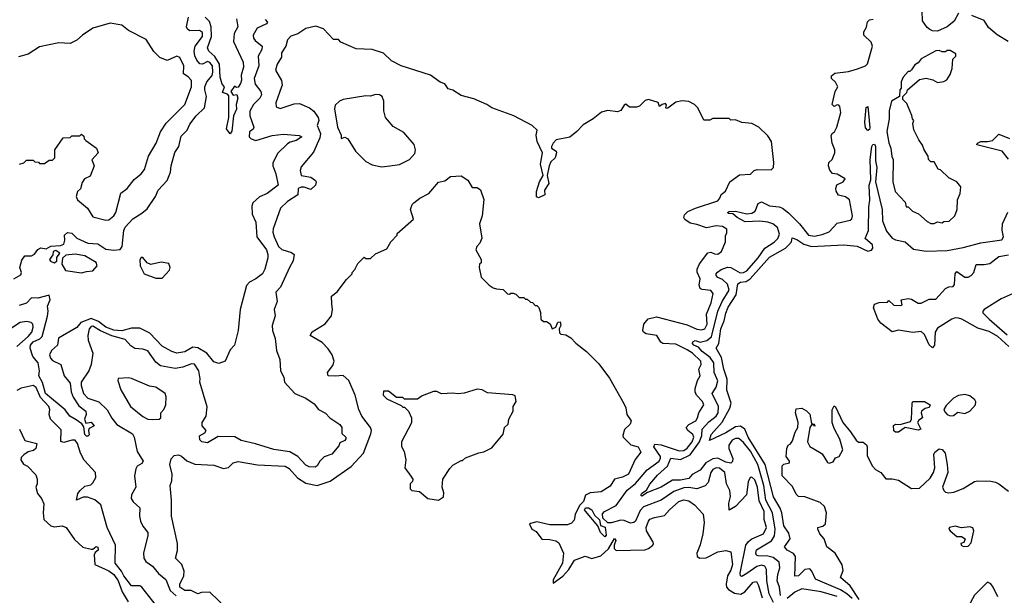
# Model space of a CAD drawing. Extents: x 2472589 to 2662339, y 701009 to 849030.
# Tile 285 of 406: x 2544282 to 2550379, y 785585 to 789150. Entities that reach past the tile are written whole.
import ezdxf

# ---------------------------------------------------------------- set-up
doc = ezdxf.new("R2010")
doc.units = 0

msp = doc.modelspace()

# ---------------------------------------------------------------- linework, layer by layer
at = {"layer": '0CON05XD'}
for points in [[(2550095, 789189.7), (2550068.6, 789141.4), (2550025.2, 789104.8), (2549965, 789079.1), (2549935, 789080.9), (2549918.6, 789088.6), (2549901.8, 789101.8), (2549872.5, 789142.5), (2549871.5, 789205)], [(2544245, 787545.8), (2544289.3, 787570.7), (2544292.5, 787585), (2544283.8, 787615), (2544295, 787660), (2544313, 787687), (2544355, 787687.5), (2544373, 787697), (2544393.6, 787726.4), (2544413.6, 787736.4), (2544445, 787730), (2544475, 787746.7), (2544535, 787752.5), (2544555, 787760), (2544562.5, 787785), (2544560, 787815), (2544578.3, 787831.7), (2544605, 787827.5), (2544636.9, 787796.9), (2544705, 787766.2), (2544765, 787762), (2544815, 787728.8), (2544865, 787722.5), (2544905, 787726.7), (2544916.2, 787745), (2544927.1, 787845), (2544935.8, 787865), (2544982.6, 787917.4), (2545038.9, 787951.1), (2545071.3, 787978.7), (2545124, 788055), (2545138.8, 788095), (2545195.7, 788154.3), (2545215.7, 788205), (2545219.2, 788245), (2545243.2, 788326.8), (2545267.5, 788365), (2545282.2, 788427.8), (2545320, 788465), (2545335, 788503.3), (2545375.6, 788555), (2545426.6, 788605), (2545439.6, 788675), (2545427.8, 788715), (2545428.5, 788735), (2545440.5, 788765), (2545474.6, 788805), (2545478.9, 788825), (2545475, 788864), (2545458.5, 788885), (2545445, 788890.9), (2545415, 788875.5), (2545397.6, 788877.6), (2545378.8, 788898.8), (2545365.9, 788925.9), (2545362.9, 788955), (2545368.9, 788985), (2545414.4, 789045), (2545415, 789071.2), (2545395, 789083.3), (2545335, 789081.9), (2545321.1, 789091.1), (2545315.6, 789105), (2545327.8, 789165)], [(2544280, 788255), (2544307, 788263), (2544325, 788280), (2544365, 788280), (2544375, 788270), (2544398.3, 788268.3), (2544405, 788260), (2544435, 788260), (2544465, 788280), (2544485, 788280), (2544500, 788295), (2544500, 788345), (2544551.7, 788418.3), (2544595, 788420), (2544605, 788430), (2544655, 788430), (2544665, 788440), (2544678.3, 788428.3), (2544681.7, 788411.7), (2544691.7, 788401.7), (2544757.5, 788355), (2544767.5, 788325), (2544728.3, 788281.7), (2544742.5, 788245), (2544718.3, 788181.7), (2544682.5, 788165), (2544668.3, 788141.7), (2544658.3, 788101.7), (2544640, 788085), (2544632.5, 788055), (2544640, 788035), (2544701.7, 787981.7), (2544735, 787928.8), (2544815, 787908.6), (2544835, 787910), (2544864.2, 787935), (2544876.9, 787955), (2544908.8, 788075), (2544947.5, 788105), (2544990.5, 788159.5), (2545034.2, 788195.8), (2545055, 788222.5), (2545080, 788305), (2545128.1, 788385), (2545154.3, 788455), (2545189.3, 788509.3), (2545305.7, 788624.3), (2545345.4, 788735), (2545345, 788773.3), (2545325, 788796), (2545296.7, 788815), (2545297.5, 788865), (2545273.3, 788915), (2545255, 788923.8), (2545195, 788898), (2545150, 788915), (2545112.7, 788952.7), (2545065, 789027.5), (2544955, 789084), (2544915, 789116.2), (2544842.3, 789127.7), (2544735, 789096.7), (2544670, 789055), (2544636.1, 789023.9), (2544595, 789002.5), (2544525, 789007.5), (2544405, 788982.5), (2544335, 788937.5), (2544275, 788920)], [(2545801.7, 789151.7), (2545817.1, 789135), (2545810, 789125), (2545753.1, 789096.9), (2545728.6, 789055), (2545730, 789035), (2545740.4, 789020.4), (2545784.3, 788985), (2545781.9, 788965), (2545759.2, 788925), (2545763.3, 788865), (2545734.7, 788785), (2545740.2, 788750.2), (2545775, 788705.8), (2545778.9, 788685), (2545769.5, 788665), (2545729.1, 788625), (2545706.4, 788583.6), (2545706.7, 788555), (2545731.1, 788485), (2545728, 788472), (2545704.6, 788455), (2545702.7, 788425), (2545715, 788411.8), (2545745, 788401.8), (2545845, 788433.1), (2545915, 788440.5), (2546012.5, 788432.5), (2546030, 788425), (2545995, 788401.5), (2545958, 788392), (2545939.6, 788380.4), (2545878.6, 788321.4), (2545849.5, 788260.5), (2545848.8, 788245), (2545869.2, 788195), (2545882, 788125), (2545815, 788072.9), (2545767.6, 788052.4), (2545726, 788015), (2545720, 787995), (2545721.1, 787945), (2545744.4, 787895), (2545751.1, 787805), (2545810, 787725), (2545819.2, 787695), (2545818, 787675), (2545800, 787605), (2545785, 787576.2), (2545745, 787544.2), (2545705, 787524), (2545685.7, 787504.3), (2545646.9, 787355), (2545635.6, 787225), (2545612.5, 787135), (2545586, 787105), (2545553.9, 787036.1), (2545515, 787021.2), (2545485, 787031.2), (2545440, 787085), (2545385, 787117.8), (2545355, 787121.1), (2545305, 787092.3), (2545254.6, 787084.6), (2545224, 787094), (2545165, 787128.9), (2545088.2, 787208.2), (2545025, 787238.9), (2544975, 787240.4), (2544915, 787222.5), (2544865, 787228), (2544815, 787244.8), (2544770, 787280), (2544725, 787299.1), (2544660, 787275), (2544636.1, 787243.9), (2544522.9, 787177.1), (2544516.9, 787135), (2544478.1, 787101.9), (2544467.5, 787075), (2544473.2, 787053.2), (2544485, 787038.8), (2544536, 787015), (2544557.5, 786945), (2544595, 786898.8), (2544600.5, 786845), (2544613, 786813), (2544649.1, 786759.1), (2544691.2, 786725), (2544693.8, 786705), (2544682.5, 786675), (2544691.7, 786651.7), (2544725, 786657.5), (2544742.5, 786635), (2544711.7, 786618.3), (2544707.5, 786605), (2544711.7, 786578.3), (2544705, 786570), (2544695, 786570), (2544685, 786580), (2544678.3, 786628.3), (2544666.7, 786646.7), (2544631.2, 786671.2), (2544593.3, 786695), (2544562.9, 786732.9), (2544441.5, 786835), (2544422.5, 786902.5), (2544400, 786945), (2544403.8, 786976.2), (2544395.6, 787025), (2544364.4, 787065), (2544346.2, 787115), (2544349.4, 787135), (2544365, 787155.5), (2544406.4, 787173.6), (2544421.2, 787188.8), (2544454.6, 787314.6), (2544458.2, 787345), (2544453.4, 787376.6), (2544471.1, 787415), (2544465, 787443.3), (2544394.4, 787424.4), (2544355, 787427.5), (2544323.3, 787395), (2544279.7, 787380.3)], [(2545624.6, 789155), (2545632.9, 789105), (2545610, 789065), (2545605.4, 789015), (2545665, 788886.7), (2545667.8, 788855), (2545653.6, 788806.4), (2545655.8, 788775), (2545650, 788755), (2545635, 788732.5), (2545625, 788730), (2545611.7, 788738.3), (2545590, 788705), (2545605, 788683.3), (2545626.4, 788686.4), (2545633.3, 788665), (2545622, 788625), (2545624, 788595), (2545605.7, 788555), (2545595, 788460), (2545585, 788442.5), (2545562.5, 788475), (2545577.5, 788545), (2545578, 788678), (2545568.8, 788688.8), (2545538.3, 788698.3), (2545550, 788735), (2545535, 788750), (2545523.6, 788795), (2545520, 788875), (2545491.3, 788921.3), (2545453.3, 788955), (2545445.6, 788975), (2545470.3, 789045), (2545468.2, 789105), (2545458.4, 789138.4), (2545430.8, 789165)], [(2549251.4, 787818.6), (2549295, 787837.1), (2549345, 787890.8), (2549425, 787908.8), (2549434.2, 787915.8), (2549440, 787935), (2549420, 788035), (2549395, 788052.9), (2549352.9, 788062.9), (2549337.3, 788087.3), (2549335.8, 788105), (2549343.2, 788126.8), (2549381.2, 788145), (2549393.3, 788165), (2549345, 788192.5), (2549315, 788196.7), (2549298.3, 788218.3), (2549291.2, 788245), (2549293.3, 788265), (2549312.5, 788285), (2549330, 788325), (2549330, 788345), (2549313.8, 788385), (2549307, 788433), (2549315, 788447.5), (2549327.5, 788455), (2549342.5, 788485), (2549367.5, 788575), (2549361.7, 788611.7), (2549355, 788620), (2549345, 788622.5), (2549325, 788613.3), (2549314.2, 788624.2), (2549332.5, 788705), (2549347.5, 788735), (2549335, 788763.8), (2549310, 788785), (2549308.3, 788801.7), (2549330.7, 788819.3), (2549415, 788830), (2549470, 788845), (2549520, 788865), (2549533, 788877), (2549562.5, 788985), (2549555, 789010), (2549510, 789055), (2549510, 789075), (2549527, 789103), (2549533, 789137), (2549545, 789150), (2549567, 789153)], [(2550402.7, 789015), (2550335, 789057.2), (2550281.7, 789101.7), (2550255, 789145.8), (2550178.1, 789175)], [(2548949.5, 785539.5), (2548922.4, 785595), (2548909.2, 785675), (2548906.9, 785745), (2548896.2, 785765), (2548875, 785771.4), (2548846, 785764), (2548785, 785720.5), (2548755, 785702.5), (2548745.9, 785705.9), (2548743, 785723), (2548779.6, 785895), (2548795, 785918.6), (2548815.9, 785934.1), (2548888.5, 785965), (2548907.5, 786005), (2548892, 786055), (2548892.8, 786105), (2548860.6, 786170.6), (2548851.6, 786255), (2548835, 786299.4), (2548815, 786316), (2548805, 786313.8), (2548792.6, 786287.4), (2548782.5, 786207.5), (2548715, 786136), (2548675, 786113.3), (2548673.1, 786155), (2548682.8, 786197.2), (2548680, 786235), (2548658.1, 786275), (2548648.2, 786345), (2548615, 786372.5), (2548595, 786375.5), (2548574.4, 786365), (2548561.8, 786345), (2548546.4, 786283.6), (2548526.9, 786263.1), (2548475, 786245.3), (2548425, 786253), (2548395, 786250.2), (2548332.8, 786227.2), (2548253.8, 786175), (2548145, 786133.8), (2548125, 786111.1), (2548096.2, 786045), (2548084.6, 786035.4), (2548065, 786032.7), (2548025, 786048.5), (2548005, 786049.7), (2547945, 786032.9), (2547925, 786033.8), (2547893.4, 786063.4), (2547890.9, 786089.1), (2547904.3, 786105), (2547975, 786140.9), (2548043.8, 786236.2), (2548095, 786277.9), (2548168.7, 786361.3), (2548242.3, 786415), (2548251.3, 786435), (2548249.3, 786445), (2548210, 786505), (2548215, 786522), (2548255, 786517.9), (2548365, 786479.4), (2548395, 786482.3), (2548415, 786495.4), (2548446.3, 786535), (2548456.3, 786565), (2548451, 786581), (2548420, 786605), (2548409.4, 786625), (2548426.7, 786643.3), (2548469.4, 786665), (2548478.5, 786685), (2548488, 786715), (2548519.2, 786765), (2548509.4, 786785), (2548472.7, 786825), (2548464.4, 786845.6), (2548464.2, 786865), (2548478.6, 786915), (2548495.8, 786945), (2548487.1, 786985), (2548502.9, 787015), (2548500, 787035), (2548447.7, 787085), (2548415, 787106.2), (2548345, 787140.4), (2548264.5, 787144.5), (2548253.1, 787153.1), (2548227.5, 787195), (2548162.5, 787205), (2548144.3, 787214.3), (2548140, 787225), (2548148.1, 787265), (2548173.7, 787296.3), (2548225, 787310), (2548415, 787259.6), (2548475, 787233.8), (2548505, 787229.1), (2548525, 787235.7), (2548539.6, 787265), (2548534.6, 787325.4), (2548565, 787396.2), (2548577.1, 787455), (2548563, 787473), (2548508.1, 787478.1), (2548495.6, 787485.6), (2548489.2, 787505), (2548496.7, 787545), (2548477, 787587), (2548477.8, 787605), (2548491.8, 787638.2), (2548543.2, 787706.8), (2548561.2, 787711.2), (2548585, 787700), (2548605, 787698.8), (2548628, 787715), (2548652.5, 787775), (2548653, 787813), (2548661.7, 787828.3), (2548661.7, 787851.7), (2548635, 787870), (2548595, 787873.8), (2548535, 787861.2), (2548475, 787882.5), (2548435, 787888.8), (2548401.9, 787911.9), (2548395.8, 787925), (2548398.1, 787941.9), (2548418.6, 787961.4), (2548466.3, 787983.7), (2548605, 788028.8), (2548618, 788045), (2548625, 788067.5), (2548652.5, 788087.5), (2548680, 788145), (2548740.5, 788189.5), (2548807, 788193), (2548830, 788215), (2548848.3, 788221.7), (2548935, 788220), (2548950, 788235), (2548952.5, 788265), (2548937.5, 788395), (2548915, 788430), (2548860, 788485), (2548815, 788507.5), (2548755, 788512.5), (2548715, 788530), (2548685, 788527.5), (2548675, 788537.5), (2548575, 788537.5), (2548555, 788527.5), (2548518.3, 788528.3), (2548482.5, 788605), (2548460, 788625), (2548425, 788642.5), (2548385, 788646.7), (2548345, 788640), (2548295, 788602.5), (2548285, 788600), (2548283.3, 788605), (2548287, 788623), (2548281.7, 788631.7), (2548260, 788625), (2548245, 788612.5), (2548235, 788637.5), (2548175, 788656.7), (2548155, 788650), (2548120, 788615), (2548101.7, 788608.3), (2548058.3, 788608.3), (2548035, 788626.2), (2548025, 788620), (2548005, 788587.5), (2547985, 788580), (2547925, 788587.5), (2547885, 788577.5), (2547833.6, 788536.4), (2547771.7, 788498.3), (2547733, 788457), (2547688.3, 788421.7), (2547605, 788406.2), (2547585, 788386), (2547574.4, 788365), (2547576.2, 788355), (2547603.3, 788335), (2547606.2, 788325), (2547598, 788295), (2547570.9, 788269.1), (2547560, 788245), (2547548.5, 788185), (2547557.9, 788135), (2547532.2, 788095), (2547533.3, 788065), (2547495, 788046.2), (2547483.2, 788053.2), (2547483.3, 788085), (2547501.9, 788145), (2547524.1, 788185), (2547507.1, 788255), (2547520, 788325), (2547486.7, 788395), (2547480, 788435), (2547486.7, 788465), (2547455, 788493.8), (2547342.5, 788555), (2547205, 788603.8), (2547175, 788623.8), (2547095, 788660), (2547015, 788681.2), (2546965, 788712.5), (2546935, 788722.5), (2546915, 788752.5), (2546885, 788763.3), (2546827, 788807), (2546645, 788863.8), (2546584.2, 788894.2), (2546535, 788942.5), (2546465, 788966), (2546365, 788970), (2546271.7, 789011.7), (2546257, 789027), (2546225, 789027.5), (2546164.1, 789094.1), (2546115, 789110), (2546054.4, 789095.6), (2546005, 789062), (2545961.7, 789048.3), (2545940.8, 789025), (2545930.6, 788985), (2545904, 788945), (2545902.3, 788917.7), (2545876.2, 788875), (2545866.4, 788836.4), (2545904.1, 788774.1), (2545908, 788745), (2545903.6, 788733.6), (2545868.8, 788635), (2545870.7, 788610.7), (2545895, 788600), (2545982.1, 788627.9), (2546015, 788630.8), (2546076.7, 788605), (2546104.2, 788584.2), (2546131.2, 788545), (2546133.8, 788525), (2546124.3, 788495), (2546144.4, 788445), (2546140.9, 788419.1), (2546101.1, 788328.9), (2546025, 788238), (2546018.1, 788215), (2546025.9, 788185.9), (2546084.6, 788174.6), (2546114, 788155), (2546118.6, 788145), (2546114.4, 788125), (2546085, 788098.1), (2546043.4, 788113.4), (2546025, 788113.4), (2546005.6, 788105), (2546004.3, 788065), (2545940, 788025), (2545896.3, 787983.7), (2545852.2, 787855), (2545850, 787835), (2545857.1, 787805), (2545885.5, 787745), (2545905, 787726.4), (2545965, 787708.6), (2545982, 787695), (2545975, 787657.5), (2545952.5, 787615), (2545896.7, 787493.3), (2545868.3, 787461.7), (2545877.5, 787405), (2545857.5, 787355), (2545863.3, 787315), (2545844.5, 787255.5), (2545847.1, 787225), (2545863.6, 787176.4), (2545871.7, 787101.7), (2545892.5, 787045), (2545897.5, 786975), (2545917.5, 786935), (2545922.5, 786905), (2545986.2, 786835), (2546055, 786805.8), (2546105, 786770), (2546132.5, 786735), (2546175, 786713.3), (2546203.3, 786685), (2546265, 786642.5), (2546276, 786625), (2546276.4, 786586.4), (2546302.5, 786565), (2546302.5, 786555), (2546295, 786543.3), (2546265, 786530), (2546258.3, 786511.7), (2546215, 786460), (2546168.3, 786441.7), (2546140, 786415), (2546125, 786386.2), (2546111.2, 786378.8), (2546075, 786381.4), (2546055, 786390), (2546003.7, 786443.7), (2545955, 786473.1), (2545855, 786487.5), (2545742.4, 786522.4), (2545654.5, 786544.5), (2545615, 786567.5), (2545510.7, 786569.3), (2545445, 786530), (2545410, 786535), (2545397, 786547), (2545396.4, 786573.6), (2545428.3, 786591.7), (2545437.5, 786605), (2545412.5, 786635), (2545412.5, 786655), (2545436.7, 786695), (2545443, 786753), (2545397.5, 786905), (2545400, 786925), (2545391.4, 786975), (2545365, 787015.8), (2545345, 787018.1), (2545292.1, 786997.9), (2545245, 786989.6), (2545155, 787006.4), (2545125, 787028.1), (2545075, 787098.9), (2545045, 787109.2), (2544994.4, 787114.4), (2544970.3, 787130.3), (2544935, 787169.5), (2544851.9, 787191.9), (2544782.2, 787222.2), (2544735, 787251.5), (2544725, 787249.5), (2544711.8, 787235), (2544703.5, 787193.5), (2544706.9, 787165), (2544734.4, 787085), (2544725.5, 787014.5), (2544710, 786975), (2544663.5, 786905), (2544662.7, 786885), (2544676.4, 786835), (2544705, 786805.5), (2544772.4, 786782.4), (2544823.3, 786733.3), (2544851.6, 786681.6), (2544883.7, 786643.7), (2544980.8, 786585), (2544990.8, 786565), (2545009.4, 786475), (2545046, 786415), (2545038.8, 786401.2), (2545009.2, 786385), (2545001.5, 786368.5), (2544992.6, 786325), (2545000.6, 786255), (2544975, 786207.8), (2544972.9, 786185), (2544983.8, 786163.8), (2545026.2, 786126.2), (2545023.9, 786075), (2545029.5, 786045), (2545044, 786014), (2545075.4, 785975), (2545076.3, 785955), (2545049.2, 785845), (2545050.7, 785815), (2545063.6, 785795), (2545105, 785764.6), (2545140.7, 785720.7), (2545186.2, 785683.8), (2545214.6, 785615), (2545251.8, 785581.8)], [(2549945, 787887.5), (2549965, 787897.5), (2549995, 787892.5), (2550005, 787900), (2550037, 787903), (2550072.5, 787935), (2550087.5, 787975), (2550090, 788035), (2550107, 788073), (2550110, 788115), (2550086.4, 788146.4), (2550035, 788170), (2549985, 788220), (2549970, 788225), (2549945, 788270), (2549925, 788270), (2549910, 788285), (2549907.5, 788305), (2549882.5, 788345), (2549873.3, 788373.3), (2549850, 788405), (2549818.3, 788468.3), (2549812.5, 788507.5), (2549820, 788525), (2549810, 788535), (2549807, 788557), (2549775, 788630), (2549750, 788655), (2549750, 788675), (2549775, 788700), (2549780, 788715), (2549855, 788780), (2549895, 788787.5), (2549937, 788777), (2549965, 788760), (2550005, 788767.5), (2550023, 788777), (2550045, 788810), (2550057, 788847), (2550060, 788905), (2550080, 788925), (2550078.3, 788938.3), (2550045, 788960), (2550025, 788960), (2550015, 788950), (2549995, 788950), (2549975, 788960), (2549955, 788957.5), (2549865, 788907.5), (2549846.4, 788883.6), (2549825, 788870), (2549805, 788840), (2549795, 788830), (2549785, 788830), (2549752.5, 788795), (2549740, 788765), (2549740, 788725), (2549732.5, 788715), (2549730, 788675), (2549680, 788645), (2549666.7, 788585), (2549666.7, 788535), (2549652.7, 788457.3), (2549665, 788387.5), (2549677.5, 788355), (2549683.6, 788303.6), (2549690.8, 788285), (2549688.6, 788145), (2549703.8, 788085), (2549765, 788020), (2549771.7, 787991.7), (2549785, 787990), (2549810, 787965), (2549848.3, 787948.3), (2549900.7, 787900.7), (2549925, 787887.5), (2549945, 787887.5)], [(2546525, 788238.8), (2546575, 788244), (2546635, 788253.8), (2546695, 788283.3), (2546728.3, 788321.7), (2546732.5, 788345), (2546725, 788377.5), (2546661.2, 788451.2), (2546595, 788487.5), (2546546.7, 788545), (2546536.7, 788585), (2546536.7, 788645), (2546527.5, 788675), (2546510, 788685), (2546486.4, 788686.4), (2546455, 788676.7), (2546425, 788678.8), (2546285, 788655.5), (2546262, 788645), (2546235, 788620), (2546231.7, 788598.3), (2546250, 788485), (2546273.3, 788435), (2546273.6, 788413.6), (2546295, 788422.5), (2546315, 788412.5), (2546361.2, 788335), (2546425, 788270.8), (2546465, 788252), (2546525, 788238.8)], [(2549535, 788464.7), (2549520.6, 788480.6), (2549515.2, 788515), (2549524.5, 788605.5), (2549535, 788612.9), (2549547, 788483), (2549545, 788470.8), (2549535, 788464.7)], [(2550405.5, 788285.5), (2550365.8, 788335), (2550210, 788375), (2550213.8, 788385), (2550235, 788395.6), (2550275, 788395.6), (2550307.2, 788402.8), (2550345, 788440.5), (2550411.9, 788415)], [(2549438, 785565), (2549405, 785593.8), (2549365, 785619.4), (2549210, 785685), (2549188, 785735), (2549175, 785748), (2549145, 785744.2), (2549105, 785705.6), (2549082.6, 785702.6), (2549085.4, 785825.4), (2549073.4, 785843.4), (2549034.3, 785865), (2549017.5, 785885), (2549054, 785935), (2549045, 785970), (2549014.5, 786015), (2549002.5, 786095), (2548992.1, 786125), (2548950.9, 786195), (2548898.6, 786395), (2548794.2, 786565), (2548773.3, 786615), (2548745, 786631.8), (2548715, 786627.8), (2548655, 786591.4), (2548553.3, 786543.3), (2548565, 786581.2), (2548633.1, 786656.9), (2548680, 786745), (2548688.6, 786775), (2548660.8, 786855), (2548663.3, 786923.3), (2548642.3, 786985), (2548628, 787058), (2548596, 787115), (2548611.5, 787145), (2548624.7, 787235), (2548645.3, 787285), (2548655, 787332.9), (2548669.9, 787370.1), (2548718.1, 787445), (2548728.9, 787515), (2548745, 787524.5), (2548781.7, 787528.3), (2548805.8, 787544.2), (2548925, 787678.9), (2549024.3, 787735), (2549046, 787755), (2549062, 787775), (2549065, 787800), (2549095, 787788.6), (2549138.8, 787758.8), (2549185.8, 787745.8), (2549385, 787756.1), (2549467.6, 787747.6), (2549535, 787717.2), (2549557, 787723), (2549565.9, 787735), (2549563.1, 787755), (2549516.9, 787795), (2549537.5, 787845), (2549541.3, 787991.3), (2549546.9, 788033.1), (2549541.8, 788125), (2549551.8, 788158.2), (2549549.3, 788285), (2549560, 788365), (2549565, 788376.7), (2549575, 788378.4), (2549582, 788365), (2549581.9, 788275), (2549589.8, 788235), (2549581.9, 788145), (2549623.1, 787975), (2549625.9, 787905), (2549649.6, 787839.6), (2549685, 787796.4), (2549705, 787786.2), (2549765, 787773.3), (2549817.8, 787727.8), (2549895, 787715.5), (2550025, 787720.9), (2550125, 787739.2), (2550235, 787768.9), (2550365, 787787.1), (2550375.4, 787805), (2550366, 787846), (2550368.7, 787885), (2550401.7, 787958.3)], [(2546215, 787390), (2546213, 787437), (2546247.5, 787465), (2546305, 787540), (2546340, 787575), (2546340, 787585), (2546357, 787603), (2546375, 787640), (2546415, 787680), (2546425, 787670), (2546455, 787670), (2546485, 787700), (2546555, 787730), (2546580, 787775), (2546620, 787815), (2546620, 787825), (2546720, 787915), (2546702.5, 787975), (2546712.5, 788005), (2546723.6, 788016.4), (2546760, 788045), (2546816.4, 788073.6), (2546876.4, 788143.6), (2546915, 788152.5), (2546950.7, 788179.3), (2547015, 788182.5), (2547056.4, 788156.4), (2547085, 788110), (2547115, 788110), (2547136.4, 788096.4), (2547156.4, 788036.4), (2547146.7, 787935), (2547130, 787885), (2547143, 787797), (2547132.5, 787765), (2547113.3, 787745), (2547106.7, 787725), (2547140, 787665), (2547140, 787645), (2547130, 787635), (2547127.5, 787615), (2547140, 787555), (2547190, 787505), (2547215, 787490), (2547235, 787482.5), (2547275, 787480), (2547303, 787453), (2547315, 787450), (2547323, 787457), (2547337, 787457), (2547355, 787450), (2547375, 787430), (2547405, 787430), (2547415, 787420), (2547425, 787420), (2547445, 787400), (2547458.3, 787398.3), (2547475, 787380), (2547485, 787380), (2547497, 787367), (2547507, 787337), (2547510, 787295), (2547525, 787280), (2547545, 787280), (2547566.4, 787266.4), (2547580, 787235), (2547602.5, 787245), (2547615, 787277.5), (2547629.3, 787279.3), (2547632.5, 787255), (2547622.5, 787235), (2547625, 787210), (2547633, 787203), (2547665, 787197.5), (2547695, 787180), (2547725, 787147.5), (2547792.5, 787095), (2547869.3, 787019.3), (2547935, 786930), (2548023.6, 786773.6), (2548036.4, 786746.4), (2548042.5, 786705), (2548068, 786665), (2548062, 786645), (2548028.1, 786611.9), (2548017.5, 786575), (2548020, 786565), (2548066.5, 786516.5), (2548112.5, 786505), (2548127.5, 786472.5), (2548093, 786427), (2548052, 786335), (2548015, 786317.5), (2547965.6, 786304.4), (2547938.3, 786261.7), (2547882.5, 786225), (2547815, 786219.2), (2547786.2, 786205), (2547774.3, 786165), (2547749.5, 786140.5), (2547722, 786085), (2547715, 786050), (2547698.8, 786031.2), (2547675, 786022.5), (2547565, 786022.5), (2547485, 786040), (2547445, 786030), (2547440, 786025), (2547453.3, 785995), (2547480, 785980), (2547515, 785933.3), (2547565, 785930), (2547601.7, 785921.7), (2547620, 785910), (2547648.8, 785845), (2547643.8, 785785), (2547585, 785680), (2547585, 785660), (2547645, 785703.8), (2547683.3, 785745), (2547717.7, 785802.3), (2547783.6, 785826.4), (2547825, 785813.3), (2547880, 785830), (2547927.4, 785872.6), (2547965, 785936), (2547973.3, 785925), (2547963.8, 785896.2), (2547963.9, 785873.9), (2547975, 785862.5), (2548153.6, 785866.4), (2548176.1, 785873.9), (2548202.5, 785895), (2548206.2, 785905), (2548205.7, 785915), (2548164.5, 785985), (2548162.5, 786005), (2548175, 786044), (2548185, 786055.7), (2548212.6, 786067.4), (2548275, 786080), (2548305.4, 786114.6), (2548364, 786165), (2548395, 786177.1), (2548425, 786169.2), (2548461.2, 786145), (2548515, 786087.5), (2548520, 786035), (2548512, 785965), (2548495, 785897.5), (2548475.6, 785845), (2548478, 785825), (2548494.4, 785814.4), (2548533, 785817), (2548605, 785853.3), (2548655, 785863.3), (2548686, 785855), (2548695.4, 785775), (2548685, 785740), (2548664.5, 785705), (2548656.9, 785655), (2548658.5, 785635), (2548670.8, 785620.8), (2548708.3, 785598.3), (2548747.1, 785592.9), (2548772.7, 785607.3), (2548825, 785665.6), (2548845, 785670), (2548858.2, 785645), (2548878.9, 785568.9)], [(2548993.8, 785583.8), (2548988.1, 785635), (2548972.3, 785675), (2548976.1, 785713.9), (2548990, 785755), (2548985, 785790), (2548948.8, 785818.8), (2548915, 785827.1), (2548855, 785829.4), (2548844.5, 785834.5), (2548841.1, 785845), (2548845, 785865.7), (2548937.2, 785922.8), (2548956.6, 785953.4), (2548960.7, 785995), (2548942.9, 786095), (2548902.6, 786175), (2548889.3, 786265), (2548853.4, 786395), (2548807.2, 786477.2), (2548765, 786531.1), (2548735, 786556.9), (2548715, 786556.7), (2548695, 786546), (2548674.2, 786515), (2548674.3, 786494.3), (2548698.3, 786431.7), (2548696.8, 786413.2), (2548685.9, 786404.1), (2548655, 786410), (2548605, 786433.9), (2548575, 786431), (2548531.1, 786405), (2548495, 786359.5), (2548446.5, 786333.5), (2548425, 786309.4), (2548375, 786298.9), (2548325, 786298.5), (2548255, 786254.6), (2548168.8, 786221.2), (2548135, 786200), (2548127.5, 786205), (2548135, 786216.7), (2548163.8, 786236.2), (2548185, 786273.3), (2548231.5, 786328.5), (2548293.8, 786385), (2548314.4, 786435), (2548375, 786426.5), (2548434.2, 786455.8), (2548492.8, 786535), (2548505.7, 786575), (2548507.9, 786615), (2548550.1, 786659.9), (2548595.2, 786694.8), (2548608.3, 786715), (2548609.7, 786755), (2548570, 786835), (2548595.6, 786875), (2548605.8, 786914.2), (2548583.3, 786965), (2548579.7, 787025), (2548557.1, 787057.1), (2548507.3, 787095), (2548485, 787121.9), (2548455.8, 787135), (2548448.6, 787145), (2548450, 787155), (2548465, 787162.2), (2548495, 787153.1), (2548536.9, 787163.1), (2548565.8, 787185), (2548605.9, 787345), (2548631.2, 787405), (2548675.9, 787475), (2548665, 787512.7), (2548635, 787540.7), (2548605, 787553.8), (2548595.5, 787565), (2548594.4, 787575), (2548602.9, 787587.1), (2548626.3, 787603.7), (2548665, 787617.8), (2548685, 787614.4), (2548742.8, 787582.8), (2548765, 787584.6), (2548785, 787595.4), (2548855, 787674.5), (2548897.3, 787735), (2548955, 787772.9), (2548977.3, 787795), (2548987.3, 787822.7), (2548975, 787862.5), (2548945, 787885.8), (2548915, 787895.7), (2548865, 787901.2), (2548775, 787898.4), (2548726.1, 787925), (2548698, 787948), (2548670.4, 787950.4), (2548664.4, 787955), (2548675, 787961.1), (2548715.4, 787964.6), (2548785, 787947.5), (2548815, 787950.9), (2548836.5, 787965), (2548855, 788012.5), (2548875, 788021.1), (2548925, 787997.1), (2548985, 787990.3), (2549005, 787982.1), (2549043.4, 787953.4), (2549110.5, 787885), (2549165.9, 787815.9), (2549205, 787809.6), (2549251.4, 787818.6)], [(2544495, 787643.3), (2544512.5, 787655), (2544513, 787677), (2544530, 787705), (2544505, 787720), (2544490, 787715), (2544487, 787693), (2544467.5, 787665), (2544472.5, 787655), (2544495, 787643.3)], [(2544665, 787581.2), (2544695, 787591.2), (2544735.8, 787594.2), (2544762.5, 787625), (2544756, 787646), (2544685, 787686.7), (2544625, 787698.8), (2544568.3, 787691.7), (2544547, 787673), (2544543.3, 787635), (2544565, 787597.5), (2544665, 787581.2)], [(2545125, 787549.2), (2545165, 787550), (2545210.3, 787599.7), (2545214, 787615), (2545205, 787640), (2545157.3, 787647.3), (2545095, 787632.9), (2545071.2, 787645), (2545045, 787677.5), (2545033.6, 787676.4), (2545027, 787663), (2545028, 787625), (2545053.3, 787575), (2545125, 787549.2)], [(2550406.8, 787126.8), (2550338.9, 787188.9), (2550285, 787218.6), (2550215, 787238.6), (2550115.5, 787295.5), (2550095, 787301.4), (2550075, 787302.9), (2550055, 787295.7), (2549965, 787239.2), (2549952.2, 787215), (2549948.1, 787135), (2549935, 787117.5), (2549915, 787136), (2549885, 787200), (2549865, 787218), (2549812.8, 787212.8), (2549725, 787226.9), (2549685, 787217.5), (2549615, 787270), (2549595.7, 787295), (2549576.7, 787345), (2549570, 787365), (2549575, 787387.5), (2549605, 787397.5), (2549655, 787400), (2549665, 787410), (2549695, 787382.5), (2549739.3, 787380.7), (2549746.7, 787385), (2549740, 787415), (2549785, 787424), (2549805, 787420), (2549845, 787393.8), (2549865, 787393.8), (2549915, 787420), (2549955, 787420), (2550015, 787486.2), (2550035, 787496), (2550061.7, 787498.3), (2550070.5, 787509.5), (2550074.5, 787575.5), (2550085, 787591.2), (2550135, 787555.8), (2550155, 787555.8), (2550175, 787566), (2550190.8, 787585), (2550205, 787633.8), (2550255, 787632.9), (2550289.5, 787640.5), (2550345, 787684.3), (2550406.2, 787693.8)], [(2550435.2, 787454.8), (2550359.7, 787420.3), (2550254.5, 787355.5), (2550246.2, 787345), (2550246, 787335), (2550284.6, 787294.6), (2550398.1, 787198.1)], [(2545568.3, 785498.3), (2545460, 785605), (2545408.3, 785601.7), (2545385, 785593.3), (2545344.3, 785614.3), (2545305, 785615.8), (2545274.4, 785635), (2545272.9, 785655), (2545299.2, 785705), (2545300, 785735), (2545286.4, 785776.4), (2545246.7, 785815), (2545258.3, 785861.7), (2545258.8, 785905), (2545222, 786075), (2545222, 786175), (2545213.8, 786265), (2545223.3, 786295), (2545226.2, 786335), (2545212.5, 786395), (2545220.5, 786429.5), (2545239.3, 786450.7), (2545265, 786454), (2545285, 786447.5), (2545318, 786418), (2545366.2, 786396.2), (2545485, 786392), (2545545, 786370), (2545575, 786376), (2545605, 786405.7), (2545635, 786413.3), (2545755, 786393.3), (2545925, 786385.4), (2545950.9, 786370.9), (2546001.9, 786311.9), (2546055, 786280), (2546125, 786265.4), (2546205, 786291.4), (2546335, 786381.9), (2546412, 786465), (2546457.1, 786585), (2546460, 786605), (2546454.2, 786624.2), (2546400.8, 786695), (2546381.2, 786735), (2546360, 786825), (2546320, 786915), (2546285, 786946.7), (2546235, 786941.2), (2546192.5, 786945), (2546187.5, 786965), (2546221.2, 787008.8), (2546228.8, 787035), (2546216.2, 787075), (2546192.3, 787112.3), (2546155, 787151.2), (2546080, 787195), (2546094.2, 787215.8), (2546174.2, 787265.8), (2546213.8, 787315), (2546220, 787355), (2546215, 787390)], [(2544263.5, 787126.5), (2544335, 787188.2), (2544356.7, 787215), (2544366, 787246), (2544363.8, 787263.8), (2544353.6, 787273.6), (2544325, 787281.2), (2544285, 787274), (2544194.2, 787215)], [(2545105, 786674), (2545145, 786676.7), (2545156.7, 786685), (2545156.7, 786715), (2545175, 786736.7), (2545186.9, 786765), (2545190, 786815), (2545183.8, 786835), (2545125, 786873.8), (2545085, 786881.2), (2544975, 786927.5), (2544955, 786932.5), (2544891.7, 786928.3), (2544890, 786915), (2544908.3, 786858.3), (2544967.5, 786755), (2545045, 786692.9), (2545075, 786675.8), (2545105, 786674)], [(2544291.1, 786868.9), (2544265, 786853.1)], [(2545129.8, 785519.8), (2545039.1, 785635), (2545025, 785644.6), (2544975, 785644.5), (2544927.5, 785705), (2544911.9, 785735), (2544874.1, 785785), (2544876, 785895), (2544824.1, 786005), (2544784.7, 786144.7), (2544746.4, 786176.4), (2544702.1, 786192.1), (2544675, 786192.2), (2544633.8, 786175), (2544642.5, 786215), (2544655.7, 786235), (2544685, 786260), (2544721.8, 786268.2), (2544735, 786280.8), (2544753.5, 786315), (2544751.5, 786345), (2544682.1, 786422.1), (2544658.8, 786465), (2544640.7, 786525), (2544625.6, 786545), (2544605, 786546.5), (2544555, 786531.8), (2544537.1, 786537.1), (2544539.1, 786609.1), (2544473.8, 786675), (2544464.2, 786704.2), (2544469.4, 786735), (2544463.5, 786755), (2544410.9, 786810.9), (2544385, 786872.7), (2544365, 786883.8), (2544291.1, 786868.9)], [(2546875, 786173.3), (2546907.5, 786195), (2546909.3, 786219.3), (2546897.5, 786255), (2546902.5, 786305), (2546945, 786370), (2546965, 786390), (2547015, 786420), (2547025, 786420), (2547043, 786437), (2547125, 786467.5), (2547157, 786473), (2547205, 786497.5), (2547276.1, 786583.9), (2547284, 786625), (2547306.7, 786645), (2547311.2, 786675), (2547338, 786725), (2547337.5, 786755), (2547357.5, 786785), (2547350, 786820), (2547335, 786827.5), (2547178.3, 786838.3), (2547145, 786857.5), (2547115, 786862.5), (2547035, 786837.5), (2546995, 786832.5), (2546965, 786837.5), (2546895, 786832.5), (2546865, 786847.5), (2546845, 786847.5), (2546775, 786820), (2546745, 786800), (2546665, 786800), (2546655, 786810), (2546615, 786810), (2546565, 786850), (2546535, 786850), (2546533.3, 786825), (2546555, 786802.5), (2546645, 786760), (2546655, 786750), (2546665, 786750), (2546690, 786725), (2546707.5, 786685), (2546707.7, 786652.3), (2546646.7, 786535), (2546647, 786507), (2546662.5, 786475), (2546672.5, 786425), (2546667.5, 786375), (2546705, 786322.5), (2546717.5, 786305), (2546715, 786290), (2546700, 786275), (2546700, 786245), (2546710, 786235), (2546758.3, 786228.3), (2546810, 786185), (2546875, 786173.3)], [(2550045, 786696.2), (2550065, 786698.5), (2550091.7, 786718.3), (2550135, 786711.1), (2550166.5, 786725), (2550200.6, 786765), (2550202.9, 786782.9), (2550197.5, 786795), (2550165, 786820), (2550135, 786828.5), (2550096.7, 786823.3), (2550064.7, 786805.3), (2550018.5, 786761.5), (2550005.8, 786735), (2550010.3, 786720.3), (2550025.7, 786705), (2550045, 786696.2)], [(2549423.9, 785643.9), (2549364, 785695), (2549380.6, 785739.4), (2549374.6, 785774.6), (2549331.9, 785845), (2549280, 785885), (2549264, 785935), (2549236.9, 785965), (2549224.2, 785995), (2549224.2, 786005.8), (2549255, 786012.5), (2549271.5, 786028.5), (2549278.2, 786095), (2549265.3, 786135.3), (2549239.6, 786159.6), (2549145, 786194.4), (2549105, 786196.2), (2549091.3, 786211.3), (2549068.5, 786258.5), (2549003.3, 786325), (2549003.9, 786386.1), (2549015, 786397.5), (2549050, 786405), (2549050, 786415), (2549027.5, 786445), (2549032.5, 786495), (2549040, 786515), (2549055, 786522.5), (2549068.3, 786541.7), (2549083.3, 786595), (2549100, 786625), (2549103.8, 786655), (2549086.7, 786715), (2549090, 786740), (2549125, 786743.3), (2549155, 786727.5), (2549175.9, 786705.9), (2549185, 786650), (2549200, 786645), (2549206.7, 786635), (2549205, 786630), (2549200, 786640), (2549185, 786640), (2549176.1, 786623.9), (2549161.2, 786535), (2549175.7, 786505.7), (2549235, 786470.8), (2549250.8, 786460.8), (2549285, 786407.5), (2549295, 786403.8), (2549318.8, 786411.2), (2549334, 786436), (2549356.7, 786445), (2549379.2, 786485), (2549361.7, 786551.7), (2549325, 786617.5), (2549313.8, 786655), (2549313, 786733), (2549325, 786757.5), (2549335, 786752.5), (2549378.8, 786655), (2549427.3, 786597.3), (2549461.2, 786545), (2549476.4, 786533.6), (2549505, 786532.5), (2549525, 786517.5), (2549530, 786505), (2549529.5, 786449.5), (2549563.8, 786385), (2549581.2, 786365), (2549615, 786346.2), (2549645, 786306.7), (2549685, 786307.1), (2549725, 786298.9), (2549805, 786245.6), (2549855, 786249.4), (2549919.5, 786310.5), (2549941.1, 786345), (2549948.5, 786375), (2549942.9, 786457.1), (2549948.3, 786471.7), (2549977, 786493), (2549995, 786487.5), (2550012.5, 786465), (2550026.4, 786395), (2550029.5, 786345), (2549997.1, 786255), (2550004, 786235), (2550015, 786224.4), (2550035, 786220), (2550066.4, 786223.6), (2550125, 786246.7), (2550195, 786290.4), (2550215, 786294.4), (2550295, 786292.2), (2550325, 786285.4), (2550346.3, 786276.3), (2550405, 786230.8)], [(2549725, 786594.4), (2549705, 786594.4), (2549695, 786604.2), (2549693.3, 786636.7), (2549704.7, 786645.3), (2549735, 786642), (2549799.2, 786660.8), (2549805.5, 786675), (2549808, 786775), (2549813.8, 786785), (2549885, 786785.7), (2549919.4, 786765), (2549915, 786748), (2549888.3, 786741.7), (2549866.2, 786725), (2549863.8, 786715), (2549872.5, 786685), (2549850.3, 786669.7), (2549842, 786655), (2549862.5, 786615), (2549845, 786608.8), (2549765, 786623.8), (2549725, 786594.4)], [(2544280, 786615), (2544314.4, 786544.4), (2544387.5, 786525), (2544382.5, 786495), (2544367.7, 786482.3), (2544335, 786473.8), (2544306.7, 786455), (2544291.7, 786438.3), (2544290, 786425), (2544305, 786397.5), (2544330, 786385), (2544381.7, 786331.7), (2544390, 786305), (2544390, 786275), (2544382.5, 786255), (2544392.5, 786215), (2544417.5, 786185), (2544431.7, 786151.7), (2544426.7, 786095), (2544431.2, 786055), (2544475, 786014.4), (2544495, 786009.4), (2544545, 786014.3), (2544568.8, 786005), (2544621.1, 785931.1), (2544673, 785883), (2544725, 785870), (2544735, 785870), (2544755, 785886.7), (2544765, 785882.5), (2544768.8, 785865), (2544750, 785850), (2544742.5, 785835), (2544746.4, 785776.4), (2544835, 785736.7), (2544865, 785712.9), (2544892.5, 785675), (2544917.1, 785607.1), (2544954, 785545)], [(2547905, 785946.7), (2547879.5, 785975), (2547861.4, 786015), (2547785, 786105.7), (2547780.4, 786115), (2547785, 786126.7), (2547805, 786127.8), (2547825, 786114), (2547842, 786082), (2547872.2, 786052.2), (2547878.3, 786018.3), (2547907.3, 786007.3), (2547913.4, 785956.6), (2547905, 785946.7)], [(2550127, 785887), (2550155, 785890), (2550175, 785910), (2550190, 785985), (2550185, 786002.5), (2550165, 786009.2), (2550115, 786002.5), (2550075, 786012.5), (2550040, 786005), (2550036.7, 785995), (2550043.3, 785985), (2550085, 785950), (2550115, 785950), (2550137.5, 785935), (2550128, 785912), (2550110, 785905), (2550112.5, 785895), (2550127, 785887)], [(2549479.8, 785559.8), (2549423.9, 785643.9)], [(2550340, 785575), (2550311.4, 785635), (2550295, 785655.8), (2550275, 785666), (2550193.8, 785585), (2550155, 785513.8)], [(2549345, 785578.1), (2549245, 785607.1), (2549125, 785624.7), (2549083.1, 785605), (2549035, 785564.5)]]:
    msp.add_lwpolyline(points, dxfattribs=at)

doc.saveas('drawing.dxf')
